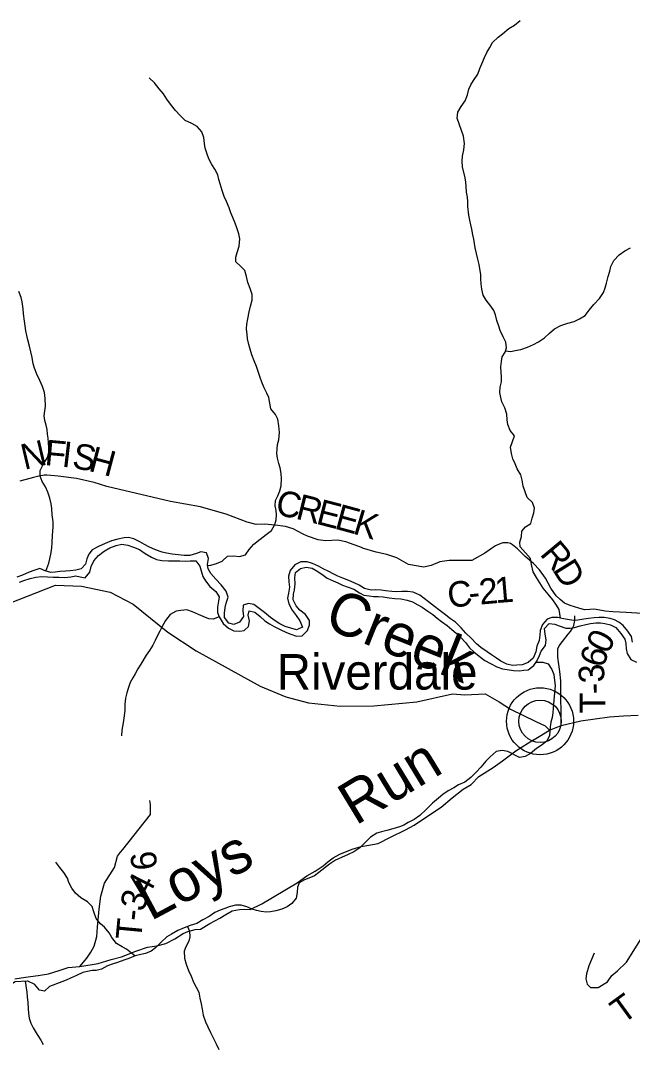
# Model space of a CAD drawing. Extents: x 1578669 to 1989827, y 208020 to 553079.
# Drawn here: x 1802411 to 1809586, y 364000 to 376074 of the extents above; entities that cross this region are included whole.
import ezdxf

# ---------------------------------------------------------------- set-up
doc = ezdxf.new("R2010")
doc.units = 0
for name, color, linetype in [('GM_X_County_Road', 7, 'Continuous'), ('GM_X_County_Road_Text', 7, 'Continuous'), ('GM_X_Minor_River', 7, 'Continuous'), ('GM_X_Minor_River_Text', 7, 'Continuous'), ('GM_X_Township_Road', 7, 'Continuous'), ('GM_X_Township_Road_Text', 7, 'Continuous'), ('GM_X_Township_ROW', 7, 'Continuous'), ('GM_X_Unincorporated', 7, 'Continuous'), ('GM_X_Unincorporated_Location', 7, 'Continuous'), ('GM_X_Unincorporated_Text', 7, 'Continuous')]:
    doc.layers.add(name, color=color, linetype=linetype)

msp = doc.modelspace()

# ---------------------------------------------------------------- linework, layer by layer
at = {"layer": 'GM_X_County_Road'}
for points in [[(1806419, 369885), (1806225, 369956), (1806133, 369976), (1805987, 369967), (1805902, 369979), (1805776, 370022), (1805724, 370045), (1805607, 370108), (1805518, 370136), (1805398, 370153), (1805270, 370165), (1805175, 370159), (1805067, 370187), (1804823, 370281), (1804697, 370318), (1804521, 370369), (1804171, 370432), (1803424, 370607), (1803274, 370653), (1803067, 370700), (1802850, 370727), (1802766, 370737), (1802719, 370741), (1802687, 370739), (1802624, 370727), (1802561, 370711), (1802404, 370667)], [(1809702, 369117), (1809513, 369127), (1809355, 369136), (1809266, 369145), (1809160, 369162), (1809125, 369165), (1809088, 369163), (1809022, 369160), (1808956, 369177), (1808857, 369209), (1808790, 369238), (1808740, 369280), (1808691, 369325), (1808631, 369413), (1808567, 369531), (1808497, 369628), (1808425, 369704), (1808328, 369786), (1808240, 369873), (1808180, 369923), (1808156, 369939), (1808125, 369944), (1808097, 369947), (1808068, 369946), (1808024, 369929), (1807981, 369910), (1807934, 369877), (1807905, 369858), (1807857, 369824), (1807701, 369739), (1807509, 369736), (1807438, 369739), (1807326, 369721), (1807225, 369681), (1807135, 369661), (1807074, 369670), (1806960, 369690), (1806823, 369770), (1806705, 369807), (1806579, 369836), (1806419, 369884), (1806419, 369885)], [(1802343, 364827), (1802468, 364848), (1802617, 364866), (1802737, 364888), (1802862, 364926), (1802970, 364962), (1803107, 364972), (1803320, 365008), (1803474, 365056), (1803593, 365086), (1803762, 365153), (1803898, 365201), (1804009, 365217), (1804113, 365243), (1804218, 365297), (1804316, 365359), (1804374, 365385), (1804457, 365407), (1804521, 365411), (1804630, 365479), (1804748, 365541), (1804818, 365585), (1804893, 365627), (1804979, 365643), (1805037, 365645), (1805104, 365643), (1805242, 365709), (1805656, 365954), (1805769, 366036), (1805865, 366092), (1805958, 366155), (1806014, 366203), (1806078, 366249), (1806153, 366293), (1806299, 366349), (1806404, 366383), (1806494, 366397), (1806605, 366417), (1806749, 366491), (1806926, 366579), (1807025, 366632), (1807195, 366746), (1807342, 366842), (1807473, 366952), (1807603, 367053), (1807696, 367109), (1807784, 367203), (1807953, 367309), (1808062, 367386), (1808219, 367504), (1808367, 367599), (1808492, 367674), (1808615, 367745), (1808750, 367800), (1808979, 367856), (1809317, 367903), (1809480, 367915), (1809653, 367923)]]:
    msp.add_lwpolyline(points, dxfattribs=at)
at = {"layer": 'GM_X_Minor_River'}
for points in [[(1807798, 375510), (1807821, 375566), (1807851, 375641), (1807879, 375701), (1807913, 375759), (1807946, 375815), (1808010, 375878), (1808062, 375920), (1808136, 375979), (1808202, 376021), (1808270, 376074)], [(1808741, 369061), (1808726, 369163), (1808697, 369215), (1808653, 369277), (1808597, 369343), (1808540, 369412), (1808500, 369476), (1808461, 369538), (1808423, 369606), (1808401, 369692), (1808392, 369760), (1808332, 369828), (1808270, 369900), (1808267, 369952), (1808285, 370018), (1808289, 370081), (1808333, 370131), (1808395, 370171), (1808412, 370234), (1808430, 370298), (1808436, 370350), (1808413, 370418), (1808351, 370476), (1808327, 370544), (1808304, 370610), (1808292, 370680), (1808276, 370744), (1808233, 370814), (1808209, 370872), (1808185, 370932), (1808167, 370994), (1808156, 371066), (1808180, 371136), (1808204, 371201), (1808151, 371262), (1808125, 371334), (1808119, 371387), (1808112, 371455), (1808088, 371529), (1808056, 371599), (1808043, 371651), (1808031, 371709), (1808035, 371771), (1808051, 371835), (1808052, 371893), (1808046, 371943), (1808044, 372012), (1808049, 372072), (1808059, 372128), (1808093, 372182), (1808109, 372232), (1808101, 372300), (1808070, 372364), (1808034, 372436), (1808018, 372486), (1807995, 372554), (1807981, 372619), (1807959, 372671), (1807924, 372724), (1807870, 372792), (1807834, 372852), (1807819, 372920), (1807811, 372986), (1807809, 373039), (1807807, 373093), (1807798, 373161), (1807788, 373213), (1807774, 373273), (1807757, 373341), (1807743, 373407), (1807727, 373507), (1807716, 373561), (1807704, 373627), (1807692, 373677), (1807681, 373733), (1807669, 373790), (1807657, 373890), (1807654, 373950), (1807652, 374002), (1807642, 374062), (1807636, 374126), (1807631, 374176), (1807623, 374228), (1807595, 374356), (1807588, 374424), (1807592, 374483), (1807608, 374555), (1807617, 374631), (1807605, 374717), (1807583, 374785), (1807554, 374861), (1807532, 374927), (1807538, 374997), (1807579, 375064), (1807623, 375132), (1807653, 375203), (1807667, 375267), (1807692, 375319), (1807724, 375369), (1807774, 375446), (1807798, 375510)], [(1804605, 369680), (1804644, 369683), (1804710, 369701), (1804776, 369731), (1804839, 369790), (1804911, 369792), (1804978, 369786), (1805048, 369803), (1805091, 369867), (1805145, 369928), (1805219, 369988), (1805289, 370043), (1805353, 370089), (1805394, 370160), (1805408, 370216), (1805412, 370274), (1805408, 370324), (1805397, 370380), (1805401, 370442), (1805427, 370498), (1805451, 370557), (1805466, 370615), (1805472, 370695), (1805468, 370757), (1805454, 370827), (1805441, 370877), (1805425, 370937), (1805417, 370995), (1805420, 371050), (1805424, 371100), (1805438, 371152), (1805446, 371240), (1805441, 371318), (1805427, 371398), (1805399, 371452), (1805344, 371518), (1805322, 371650), (1805297, 371702), (1805269, 371764), (1805239, 371830), (1805220, 371886), (1805200, 371942), (1805176, 372016), (1805149, 372082), (1805121, 372152), (1805105, 372217), (1805088, 372271), (1805074, 372339), (1805068, 372389), (1805062, 372455), (1805065, 372513), (1805077, 372575), (1805093, 372655), (1805108, 372724), (1805126, 372792), (1805126, 372860), (1805104, 372928), (1805075, 373000), (1805059, 373070), (1805041, 373142), (1804990, 373190), (1804934, 373244), (1804936, 373298), (1804951, 373352), (1804975, 373427), (1804983, 373511), (1804970, 373573), (1804946, 373641), (1804926, 373695), (1804900, 373763), (1804877, 373817), (1804857, 373875), (1804827, 373951), (1804800, 374009), (1804776, 374081), (1804752, 374157), (1804737, 374209), (1804723, 374265), (1804689, 374331), (1804654, 374385), (1804618, 374451), (1804594, 374517), (1804577, 374577), (1804569, 374631), (1804561, 374703), (1804536, 374767), (1804482, 374831), (1804418, 374867), (1804342, 374901), (1804283, 374960), (1804229, 375018), (1804171, 375094), (1804128, 375152), (1804088, 375214), (1804038, 375274), (1803981, 375344), (1803919, 375403)], [(1808098, 372199), (1808159, 372191), (1808209, 372201), (1808279, 372213), (1808357, 372240), (1808425, 372272), (1808483, 372303), (1808555, 372349), (1808615, 372407), (1808671, 372458), (1808745, 372496), (1808827, 372521), (1808901, 372543), (1808964, 372572), (1809032, 372614), (1809080, 372674), (1809132, 372743), (1809198, 372811), (1809245, 372882), (1809267, 372936), (1809281, 372992), (1809303, 373071), (1809320, 373133), (1809332, 373187), (1809368, 373257), (1809430, 373326), (1809498, 373372), (1809564, 373407)], [(1802708, 369614), (1802743, 369707), (1802755, 369759), (1802768, 369831), (1802776, 369885), (1802782, 369951), (1802785, 370030), (1802793, 370134), (1802793, 370192), (1802782, 370272), (1802778, 370348), (1802770, 370402), (1802753, 370468), (1802729, 370540), (1802703, 370604), (1802666, 370666), (1802640, 370728), (1802640, 370793), (1802674, 370863), (1802725, 370945), (1802741, 371010), (1802741, 371066), (1802738, 371120), (1802734, 371172), (1802728, 371222), (1802722, 371274), (1802712, 371324), (1802697, 371382), (1802687, 371434), (1802695, 371496), (1802703, 371547), (1802700, 371639), (1802690, 371709), (1802667, 371779), (1802637, 371849), (1802603, 371925), (1802574, 371993), (1802560, 372047), (1802546, 372119), (1802531, 372187), (1802515, 372253), (1802497, 372329), (1802486, 372379), (1802474, 372431), (1802464, 372491), (1802456, 372546), (1802447, 372632), (1802441, 372692), (1802431, 372774), (1802418, 372824), (1802392, 372894)], [(1805543, 369296), (1805557, 369228), (1805597, 369156), (1805642, 369092), (1805684, 369028), (1805716, 368957), (1805646, 368926), (1805580, 368942), (1805514, 368963), (1805450, 368995), (1805396, 369031), (1805343, 369069), (1805271, 369127), (1805209, 369176), (1805148, 369222), (1805082, 369234), (1805022, 369215), (1805018, 369147), (1805025, 369079), (1804977, 369013), (1804913, 368986), (1804853, 369004), (1804803, 369068), (1804802, 369118), (1804810, 369186), (1804822, 369236), (1804846, 369307), (1804821, 369377), (1804763, 369451), (1804700, 369520), (1804644, 369586), (1804610, 369640), (1804603, 369692), (1804615, 369761), (1804593, 369827), (1804525, 369838), (1804473, 369820), (1804397, 369797), (1804331, 369795), (1804258, 369805), (1804190, 369812), (1804122, 369824), (1804072, 369836), (1803992, 369862), (1803914, 369897), (1803863, 369925), (1803811, 369957), (1803739, 369994), (1803677, 370006), (1803627, 370002), (1803553, 369988), (1803477, 369967), (1803401, 369937), (1803325, 369904), (1803249, 369862), (1803213, 369811), (1803189, 369759), (1803172, 369693), (1803122, 369639), (1803060, 369624), (1802994, 369618), (1802942, 369612), (1802871, 369607), (1802817, 369601), (1802765, 369597), (1802699, 369616), (1802635, 369644), (1802565, 369622), (1802511, 369599), (1802433, 369567), (1802369, 369544)], [(1802399, 369484), (1802451, 369503), (1802525, 369527), (1802591, 369544), (1802657, 369550), (1802726, 369546), (1802792, 369543), (1802858, 369541), (1802930, 369539), (1803000, 369546), (1803060, 369556), (1803110, 369546), (1803170, 369533), (1803224, 369601), (1803240, 369669), (1803269, 369735), (1803325, 369796), (1803391, 369848), (1803459, 369887), (1803531, 369915), (1803599, 369928), (1803667, 369918), (1803737, 369894), (1803806, 369865), (1803872, 369819), (1803948, 369777), (1804004, 369749), (1804069, 369736), (1804145, 369734), (1804211, 369734), (1804279, 369733), (1804349, 369731), (1804401, 369735), (1804465, 369732), (1804513, 369672), (1804530, 369618), (1804550, 369550), (1804578, 369498), (1804631, 369434), (1804699, 369374), (1804741, 369310), (1804732, 369260), (1804722, 369192), (1804722, 369126), (1804740, 369076)], [(1809586, 368779), (1809574, 368845), (1809532, 368907), (1809477, 368974), (1809425, 369016), (1809375, 369040), (1809325, 369056), (1809255, 369067), (1809191, 369067), (1809137, 369065), (1809071, 369058), (1809018, 369048), (1808946, 369036), (1808894, 369035), (1808826, 369045), (1808760, 369057), (1808710, 369067), (1808640, 369070), (1808588, 369048), (1808530, 368987), (1808504, 368915), (1808501, 368863), (1808493, 368799), (1808465, 368731), (1808453, 368666), (1808422, 368590), (1808364, 368542), (1808292, 368513), (1808230, 368509), (1808180, 368505), (1808112, 368522), (1808043, 368556), (1807991, 368590), (1807933, 368631), (1807881, 368665), (1807808, 368717), (1807758, 368759), (1807696, 368825), (1807631, 368884), (1807577, 368948), (1807511, 369014), (1807454, 369054), (1807378, 369112), (1807314, 369159), (1807263, 369199), (1807193, 369251), (1807143, 369293), (1807093, 369331), (1807016, 369366), (1806950, 369374), (1806882, 369374), (1806814, 369371), (1806764, 369373), (1806690, 369381), (1806640, 369388), (1806576, 369392), (1806521, 369388), (1806445, 369411), (1806383, 369449), (1806323, 369477), (1806261, 369503), (1806190, 369530), (1806132, 369554), (1806078, 369580), (1806026, 369608), (1805960, 369641), (1805905, 369671), (1805835, 369703), (1805771, 369722), (1805699, 369722), (1805629, 369688), (1805571, 369619), (1805553, 369553), (1805558, 369487), (1805564, 369425), (1805554, 369355), (1805543, 369296)], [(1804740, 369076), (1804785, 368998), (1804849, 368944), (1804913, 368912), (1804982, 368907), (1805032, 368917), (1805083, 368963), (1805097, 369031), (1805081, 369096), (1805091, 369148), (1805159, 369132), (1805219, 369080), (1805277, 369030), (1805330, 368993), (1805386, 368965), (1805456, 368927), (1805528, 368893), (1805581, 368872), (1805647, 368850), (1805715, 368854), (1805775, 368917), (1805800, 368981), (1805800, 369035), (1805752, 369105), (1805687, 369155), (1805643, 369207), (1805609, 369275), (1805612, 369343), (1805622, 369393), (1805632, 369465), (1805626, 369533), (1805635, 369598), (1805695, 369644), (1805759, 369658), (1805829, 369647), (1805898, 369609), (1805958, 369565), (1806008, 369531), (1806076, 369500), (1806131, 369474), (1806187, 369450), (1806253, 369424), (1806319, 369403), (1806385, 369357), (1806436, 369331), (1806498, 369323), (1806550, 369316), (1806606, 369314), (1806664, 369310), (1806732, 369301), (1806800, 369293), (1806870, 369287), (1806945, 369274), (1807005, 369252), (1807071, 369218), (1807121, 369192), (1807186, 369145), (1807246, 369103), (1807298, 369061), (1807348, 369023), (1807415, 368974), (1807467, 368930), (1807519, 368884), (1807573, 368834), (1807628, 368774), (1807674, 368714), (1807728, 368666), (1807787, 368617), (1807855, 368563), (1807921, 368529), (1807994, 368490), (1808064, 368468), (1808116, 368460), (1808192, 368448), (1808262, 368445), (1808312, 368449), (1808364, 368455), (1808430, 368504), (1808466, 368558), (1808496, 368624), (1808517, 368675), (1808565, 368741), (1808575, 368807), (1808563, 368873), (1808556, 368941), (1808608, 368998), (1808676, 368992), (1808726, 368970), (1808805, 368945), (1808855, 368945), (1808907, 368953), (1808973, 368972), (1809039, 368986), (1809095, 368998), (1809157, 369007), (1809211, 369005), (1809261, 368997), (1809327, 368984), (1809391, 368952), (1809450, 368882), (1809498, 368816)], [(1804740, 369076), (1804670, 369049), (1804618, 369053), (1804552, 369081), (1804496, 369106), (1804428, 369136), (1804362, 369158), (1804289, 369152), (1804235, 369143), (1804166, 369105), (1804112, 369032), (1804070, 368962), (1804044, 368910), (1804018, 368859), (1803991, 368801), (1803961, 368743), (1803923, 368681), (1803885, 368626), (1803822, 368522), (1803786, 368465), (1803756, 368409), (1803726, 368359), (1803696, 368307), (1803673, 368236), (1803657, 368184), (1803641, 368122), (1803634, 368052), (1803632, 367977), (1803622, 367889), (1803615, 367831), (1803599, 367745), (1803593, 367681)], [(1809498, 368816), (1809510, 368764), (1809513, 368700), (1809525, 368648), (1809569, 368578), (1809634, 368546)], [(1808457, 368545), (1808534, 368544), (1808598, 368527), (1808641, 368457), (1808663, 368401), (1808673, 368331), (1808678, 368271), (1808668, 368140), (1808657, 368004), (1808653, 367950), (1808643, 367896), (1808631, 367839), (1808622, 367785), (1808618, 367735), (1808612, 367685), (1808582, 367619), (1808514, 367568), (1808463, 367530), (1808391, 367473), (1808329, 367439), (1808263, 367425), (1808126, 367496), (1808060, 367510), (1807990, 367495), (1807916, 367433), (1807866, 367382), (1807807, 367314), (1807751, 367249), (1807691, 367191), (1807619, 367137), (1807547, 367106), (1807493, 367072), (1807427, 367033), (1807361, 366993), (1807310, 366948), (1807242, 366890), (1807166, 366817), (1807094, 366747), (1807026, 366700), (1806958, 366662), (1806906, 366632), (1806854, 366611), (1806778, 366589), (1806706, 366570), (1806642, 366552), (1806590, 366538), (1806513, 366491), (1806455, 366433), (1806389, 366368), (1806319, 366320), (1806253, 366289), (1806175, 366253), (1806105, 366220), (1806035, 366174), (1805910, 366075), (1805856, 366039), (1805792, 366010), (1805740, 365992), (1805676, 365956), (1805658, 365905), (1805656, 365841), (1805641, 365777), (1805593, 365711), (1805539, 365674), (1805473, 365646), (1805405, 365625), (1805341, 365615), (1805291, 365613), (1805231, 365619), (1805177, 365632), (1805126, 365648), (1805064, 365674), (1804998, 365694), (1804932, 365695), (1804858, 365673), (1804806, 365656), (1804752, 365636), (1804690, 365606), (1804622, 365561), (1804550, 365521), (1804476, 365480), (1804400, 365456), (1804328, 365429), (1804254, 365397), (1804180, 365354), (1804127, 365320), (1804061, 365258), (1803995, 365191), (1803943, 365153), (1803875, 365126), (1803823, 365116), (1803753, 365098), (1803681, 365069), (1803621, 365049), (1803547, 365022), (1803485, 365002), (1803431, 364980), (1803361, 364943), (1803299, 364927), (1803249, 364925), (1803195, 364916)], [(1803752, 365097), (1803653, 365177), (1803602, 365205), (1803534, 365245), (1803480, 365313), (1803449, 365369), (1803397, 365435), (1803347, 365476), (1803298, 365536), (1803270, 365614), (1803252, 365676), (1803195, 365734), (1803119, 365780), (1803055, 365836), (1803014, 365894), (1802976, 365960), (1802960, 366010), (1802918, 366076), (1802873, 366135), (1802825, 366199)], [(1804368, 365444), (1804393, 365388), (1804395, 365322), (1804385, 365271), (1804349, 365205), (1804328, 365155), (1804334, 365071), (1804354, 365001), (1804381, 364925), (1804411, 364859), (1804439, 364789)], [(1803195, 364916), (1803143, 364902), (1803067, 364866), (1802997, 364837), (1802945, 364813), (1802893, 364795), (1802751, 364737)], [(1802222, 364721), (1802347, 364797), (1802492, 364804), (1802575, 364765)], [(1802466, 364803), (1802483, 364671), (1802487, 364617), (1802495, 364553), (1802501, 364476), (1802505, 364424), (1802513, 364366), (1802531, 364308), (1802557, 364254), (1802605, 364174), (1802647, 364110), (1802677, 364060)], [(1802751, 364737), (1802691, 364683), (1802631, 364697), (1802575, 364765)], [(1804439, 364789), (1804501, 364674), (1804515, 364601), (1804527, 364535), (1804539, 364471), (1804551, 364403), (1804579, 364325), (1804605, 364265), (1804638, 364199), (1804668, 364137), (1804704, 364067), (1804734, 364000)]]:
    msp.add_lwpolyline(points, dxfattribs=at)
at = {"layer": 'GM_X_Township_Road'}
for points in [[(1801942, 369106), (1802819, 369447), (1803125, 369436), (1803461, 369365), (1803731, 369224), (1804137, 368896), (1804469, 368677), (1805219, 368264), (1805523, 368139), (1805786, 368066), (1806160, 368029), (1806555, 368033), (1807056, 368080), (1807475, 368173), (1807619, 368162), (1807860, 368175), (1808025, 368081), (1808157, 367995), (1808452, 367847), (1808563, 367797), (1808615, 367745)], [(1808750, 367800), (1808749, 367967), (1808747, 368121), (1808747, 368326), (1808736, 368434), (1808722, 368518), (1808713, 368605), (1808713, 368701), (1808727, 368736), (1808767, 368788), (1808834, 368873), (1808859, 368905), (1808878, 368934), (1808899, 368977), (1808907, 369014), (1808909, 369030), (1808910, 369088)], [(1809139, 365130), (1809076, 364982), (1809046, 364889), (1809040, 364827), (1809056, 364765), (1809094, 364729), (1809185, 364727), (1809295, 364795), (1809346, 364867), (1809412, 364923), (1809518, 365025), (1809874, 365591), (1809949, 365772), (1809983, 365880), (1809947, 366039), (1809871, 366352), (1809859, 366567), (1809909, 366740), (1810179, 367092), (1810307, 367259), (1810339, 367344), (1810364, 367551), (1810381, 367699)], [(1803107, 364972), (1803189, 365073), (1803235, 365143), (1803274, 365213), (1803304, 365324), (1803314, 365436), (1803334, 365645), (1803352, 365799), (1803397, 365950), (1803511, 366135), (1803547, 366267), (1803584, 366315)]]:
    msp.add_lwpolyline(points, dxfattribs=at)
at = {"layer": 'GM_X_Township_ROW'}
msp.add_lwpolyline([(1803584, 366315), (1803610, 366347), (1803935, 366759), (1803935, 366875), (1803927, 366921)], dxfattribs=at)
at = {"layer": 'GM_X_Unincorporated'}
for radius in [393, 249]:
    msp.add_circle((1808503, 367851), radius, dxfattribs=at)
at = {"layer": 'GM_X_Unincorporated_Location'}
msp.add_line((1808503, 367851), (1808503, 367851), dxfattribs=at)

# ---------------------------------------------------------------- texts
at = {"layer": 'GM_X_County_Road_Text'}
for s, rotation, p in [('N', 13.2829, (1802455, 370800)), ('F', 354.7471, (1802687, 370858)), ('I', 353.3814, (1802886, 370840)), ('S', 349.7347, (1803004, 370827)), ('H', 345.135, (1803197, 370792)), ('C', 349.0123, (1805389, 370277)), ('R', 345.9051, (1805626, 370231)), ('E', 345.5677, (1805865, 370171)), ('E', 344.708, (1806081, 370115)), ('K', 343.4396, (1806296, 370056)), ('R', 309.8351, (1808491, 369810)), ('D', 301.9146, (1808642, 369630)), ('C', 6.638, (1807434, 369180)), ('2', 5.1591, (1807799, 369220)), ('1', 4.7464, (1807982, 369237)), ('-', 5.7549, (1807677, 369208))]:
    msp.add_text(s, height=300, rotation=rotation, dxfattribs=at).set_placement(p)
at = {"layer": 'GM_X_Minor_River_Text'}
for s, rotation, p in [('Creek', 338.1427, (1805952, 368958)), ('Run', 31.2902, (1806340, 366622)), ('Loys', 28.133, (1803935, 365502))]:
    msp.add_text(s, height=500, rotation=rotation, dxfattribs=at).set_placement(p)
at = {"layer": 'GM_X_Township_Road_Text'}
for s, rotation, p in [('0', 63.243, (1809297, 368628)), ('6', 72.5863, (1809247, 368465)), ('3', 94.3747, (1809264, 368312)), ('-', 90.7986, (1809267, 368170)), ('T', 90.4175, (1809269, 367944)), ('6', 97.3332, (1804019, 366122)), ('4', 62.9146, (1803903, 365768)), ('3', 73.1618, (1803855, 365605)), ('-', 84.0442, (1803845, 365499)), ('T', 84.642, (1803824, 365276)), ('T', 35.9407, (1809469, 364289))]:
    msp.add_text(s, height=300, rotation=rotation, dxfattribs=at).set_placement(p)
at = {"layer": 'GM_X_Unincorporated_Text'}
msp.add_text('Riverdale', height=417, rotation=0, dxfattribs=at).set_placement((1805414, 368223))

doc.saveas('drawing.dxf')
